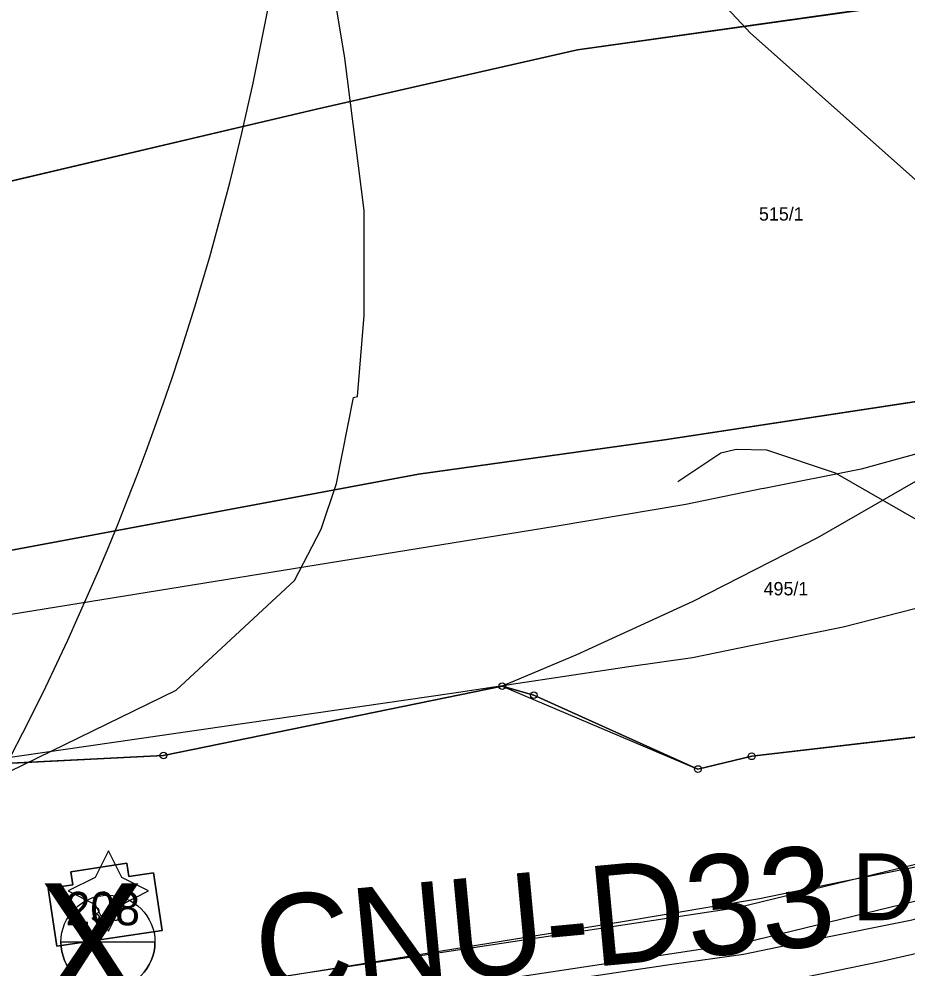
# Model space of a CAD drawing. Extents: x -706130 to -698555, y -971544 to -967260.
# Drawn here: x -703884.7 to -703751.7, y -969740.8 to -969598.7 of the extents above; entities that cross this region are included whole.
import ezdxf

# ---------------------------------------------------------------- set-up
doc = ezdxf.new("R2010")
doc.units = 0
for name, color, linetype in [('Architektonicky cenná stavba S', 7, 'Continuous'), ('BPEJ I-II trida ochrany S', 7, 'Continuous'), ('Docházková izochrona - BUS S', 7, 'Continuous'), ('Docházková izochrona - VLAK N', 7, 'Continuous'), ('Dráha_osa koleje S', 7, 'Continuous'), ('Hluková izofona', 7, 'Continuous'), ('Hranice intravilán', 7, 'Continuous'), ('KN_Budovy', 7, 'Continuous'), ('KN_Budovy_cisla_domovni', 7, 'Continuous'), ('KN_Hranice_parcel', 7, 'Continuous'), ('KN_Parcelni cisla', 7, 'Continuous'), ('KN_Polygon parcely', 7, 'Continuous'), ('KN_POZEMKY_13_ZASTAVENA PLOCHA', 7, 'Continuous'), ('KN_POZEMKY_14_OSTATNI PLOCHA', 7, 'Continuous'), ('KN_POZEMKY_2_ORNA PUDA', 7, 'Continuous'), ('KN_VYUZITI_14_ostatni plocha_dráha', 7, 'Continuous'), ('KN_Značky bodu BP', 7, 'Continuous'), ('KN_Značky budov', 7, 'Continuous'), ('Koridor pro racionalizaci dráhy_N', 7, 'Continuous'), ('Koridor pro racionalizaci dráhy_N_ŠRAFY', 7, 'Continuous'), ('Koridor územní rezervy - doprava drážní R ZAKL', 7, 'Continuous'), ('OP dráhy', 7, 'Continuous'), ('Plochy doprava drážní R', 7, 'Continuous'), ('Plochy doprava drážní S', 7, 'Continuous'), ('Plochy zemědělské všeobecné CELEK S', 7, 'Continuous'), ('Regulační bloky v krajině S', 7, 'Continuous'), ('Regulační bloky zastavěné S', 7, 'Continuous'), ('Regulační kódy zastavěné S', 7, 'Continuous'), ('VÝŠKOPIS_vrstevnice doplňková', 7, 'Continuous'), ('VÝŠKOPIS_vrstevnice hlavní', 7, 'Continuous'), ('Zastavene uzemi N', 7, 'Continuous'), ('Zastavene uzemi plochy N', 7, 'Continuous'), ('Zastavky VLAK S', 7, 'Continuous'), ('Zastavky VLAK S ke zruseni', 7, 'Continuous'), ('Zábory hodnocené - koridory', 7, 'Continuous'), ('Zábory hodnocené - koridory popis', 7, 'Continuous')]:
    doc.layers.add(name, color=color, linetype=linetype)

msp = doc.modelspace()

# ---------------------------------------------------------------- linework, layer by layer
at = {"layer": 'Architektonicky cenná stavba S'}
msp.add_lwpolyline([(-703871.3, -969723.15), (-703873.3, -969727.15), (-703877.3, -969729.15), (-703873.3, -969731.15), (-703871.3, -969735.15), (-703869.3, -969731.15), (-703865.3, -969729.15), (-703869.3, -969727.15)], close=True, dxfattribs=at)
at = {"layer": 'BPEJ I-II trida ochrany S'}
for p, q in [((-703863.08, -969708.87), (-703812.41, -969698.51)), ((-703812.41, -969698.51), (-703807.68, -969699.85)), ((-703775.09, -969709), (-703693.83, -969699.5)), ((-703807.68, -969699.85), (-703783.12, -969710.9)), ((-703906.51, -969711.07), (-703863.08, -969708.87)), ((-703783.12, -969710.9), (-703775.09, -969709))]:
    msp.add_line(p, q, dxfattribs=at)
at = {"layer": 'Docházková izochrona - BUS S'}
msp.add_arc((-704240.77, -969524.4), 400, 310.6863, 92.9342, dxfattribs=at)
at = {"layer": 'Docházková izochrona - VLAK N'}
msp.add_circle((-704165.45, -969778.77), 800, dxfattribs=at)
at = {"layer": 'Dráha_osa koleje S'}
for points in [[(-703507.85, -969570.84), (-703565.4, -969632.4), (-703580.53, -969647.16), (-703603.21, -969666.72), (-703624.11, -969682.21), (-703649.02, -969697.95), (-703672.38, -969710.86), (-703675.73, -969712.34), (-703692.59, -969719.91), (-703716.38, -969729.05), (-703734.31, -969734.88), (-703755.87, -969739.75), (-703772.79, -969743.24), (-703784.52, -969744.92), (-703848.81, -969754.1), (-703920.53, -969764.54), (-703937.66, -969767.48)], [(-703538.17, -969599.35), (-703574.43, -969634.98), (-703597.19, -969655.15), (-703609.16, -969664.86), (-703623.99, -969676.28), (-703639.09, -969686.03), (-703652.46, -969693.67), (-703669.11, -969702.63), (-703693.52, -969714.2), (-703715.56, -969722.94), (-703735.9, -969729.6), (-703751.35, -969733.57), (-703765.97, -969736.51), (-703776.3, -969738.65), (-703787.04, -969740.13), (-703813.36, -969744.1), (-703881.17, -969753.95), (-703978.09, -969768.4), (-704132.03, -969790.61)], [(-703538.17, -969599.35), (-703576.37, -969631.49), (-703607.14, -969656.57), (-703621.79, -969667.62), (-703632.38, -969675.13), (-703642.83, -969681.95), (-703659.02, -969691.28), (-703676.12, -969699.76), (-703687.73, -969705.37), (-703699.61, -969710.09), (-703725.03, -969718.99), (-703744.86, -969724.46), (-703761.55, -969727.77), (-703773.92, -969730.31), (-703794.71, -969733.82), (-703903.11, -969751.36)]]:
    msp.add_lwpolyline(points, dxfattribs=at)
at = {"layer": 'Hluková izofona'}
msp.add_lwpolyline([(-703748.53, -969686.38), (-703761.39, -969689.69), (-703774.96, -969692.42), (-703783.94, -969694.28), (-703793.46, -969695.59), (-703819.95, -969699.59), (-703887.72, -969709.43), (-703984.62, -969723.88), (-704138.46, -969746.07), (-704205.17, -969756.49), (-704248.81, -969763.25), (-704420.92, -969789.19), (-704546.79, -969808.01), (-704962.75, -969869.03)], dxfattribs=at)
at = {"layer": 'Hranice intravilán'}
msp.add_lwpolyline([(-704019.63, -969733.3), (-703990.45, -969730.22), (-703975.14, -969726.44), (-703968.6, -969724.82), (-703947.45, -969716.66), (-703906.51, -969711.07), (-703863.08, -969708.87), (-703812.41, -969698.51), (-703783.12, -969710.9), (-703775.09, -969709), (-703724.75, -969703.11)], dxfattribs=at)
at = {"layer": 'KN_Budovy'}
msp.add_lwpolyline([(-703876.62, -969728.24), (-703880.33, -969728.8), (-703879.04, -969737.38), (-703863.28, -969735.06), (-703864.55, -969726.43), (-703868.26, -969726.99), (-703868.56, -969725.01), (-703876.92, -969726.26)], close=True, dxfattribs=at)
at = {"layer": 'KN_Hranice_parcel'}
for points in [[(-703506.43, -969544.8), (-703508.57, -969545.07), (-703532.03, -969548.25), (-703550.63, -969556.31), (-703523.79, -969552.24), (-703519.55, -969552.62), (-703518.77, -969554.88), (-703606.67, -969570.8), (-703696.6, -969587.15), (-703744.82, -969595.35), (-703801.12, -969603.31), (-703840.17, -969612.16), (-704002, -969650.32)], [(-703586.39, -969635.14), (-703708.54, -969649.53), (-703788.13, -969661.66), (-703824.91, -969666.8), (-703924.22, -969685.33), (-703972.94, -969697.74), (-703996.49, -969703.73)], [(-703975.14, -969726.44), (-703968.6, -969724.82), (-703947.45, -969716.66), (-703906.51, -969711.07), (-703863.08, -969708.87), (-703812.41, -969698.51), (-703807.68, -969699.85), (-703783.12, -969710.9), (-703775.09, -969709), (-703693.83, -969699.5), (-703653.97, -969679.35), (-703631.86, -969665.04), (-703618.31, -969660.72), (-703598.78, -969646.69), (-703586.39, -969635.14)], [(-703863.28, -969735.06), (-703864.55, -969726.43), (-703868.26, -969726.99), (-703868.56, -969725.01), (-703876.92, -969726.26), (-703876.62, -969728.24), (-703880.33, -969728.8), (-703879.04, -969737.38), (-703863.28, -969735.06)]]:
    msp.add_lwpolyline(points, dxfattribs=at)
at = {"layer": 'KN_Polygon parcely'}
for points in [[(-703739.4, -969538.77), (-703790.45, -969547.2), (-703840.59, -969556), (-703937.53, -969575.6), (-704017.58, -969595.88), (-704004.13, -969642.88), (-704028.34, -969649.21), (-704026.5, -969657.15), (-704002, -969650.32), (-703840.17, -969612.16), (-703801.12, -969603.31), (-703744.82, -969595.35)], [(-703744.82, -969595.35), (-703801.12, -969603.31), (-703840.17, -969612.16), (-704002, -969650.32), (-704026.5, -969657.15), (-704021.57, -969677.05), (-703996.49, -969703.73), (-703972.94, -969697.74), (-703924.22, -969685.33), (-703824.91, -969666.8), (-703788.13, -969661.66), (-703708.54, -969649.53)], [(-703693.83, -969699.5), (-703775.09, -969709), (-703783.12, -969710.9), (-703807.68, -969699.85), (-703812.41, -969698.51), (-703863.08, -969708.87), (-703906.51, -969711.07), (-703947.45, -969716.66), (-703968.6, -969724.82), (-703975.14, -969726.44), (-703990.45, -969730.22), (-704019.63, -969733.3)]]:
    msp.add_lwpolyline(points, dxfattribs=at)
for points in [[(-703653.97, -969679.35), (-703631.86, -969665.04), (-703618.31, -969660.72), (-703598.78, -969646.69), (-703586.39, -969635.14), (-703708.54, -969649.53), (-703788.13, -969661.66), (-703824.91, -969666.8), (-703924.22, -969685.33), (-703972.94, -969697.74), (-703996.49, -969703.73), (-703975.14, -969726.44), (-703968.6, -969724.82), (-703947.45, -969716.66), (-703906.51, -969711.07), (-703863.08, -969708.87), (-703812.41, -969698.51), (-703807.68, -969699.85), (-703783.12, -969710.9), (-703775.09, -969709), (-703693.83, -969699.5)], [(-703863.28, -969735.06), (-703864.55, -969726.43), (-703868.26, -969726.99), (-703868.56, -969725.01), (-703876.92, -969726.26), (-703876.62, -969728.24), (-703880.33, -969728.8), (-703879.04, -969737.38)], [(-703863.28, -969735.06), (-703879.04, -969737.38), (-703880.33, -969728.8), (-703876.62, -969728.24), (-703876.92, -969726.26), (-703868.56, -969725.01), (-703868.26, -969726.99), (-703864.55, -969726.43)]]:
    msp.add_lwpolyline(points, close=True, dxfattribs=at)
at = {"layer": 'KN_POZEMKY_13_ZASTAVENA PLOCHA'}
for p, q in [((-703876.92, -969726.26), (-703868.56, -969725.01)), ((-703868.56, -969725.01), (-703868.26, -969726.99)), ((-703876.62, -969728.24), (-703876.92, -969726.26)), ((-703868.26, -969726.99), (-703864.55, -969726.43)), ((-703864.55, -969726.43), (-703863.28, -969735.06)), ((-703880.33, -969728.8), (-703876.62, -969728.24)), ((-703879.04, -969737.38), (-703880.33, -969728.8)), ((-703863.28, -969735.06), (-703879.04, -969737.38))]:
    msp.add_line(p, q, dxfattribs=at)
at = {"layer": 'KN_POZEMKY_14_OSTATNI PLOCHA'}
for p, q in [((-703863.08, -969708.87), (-703812.41, -969698.51)), ((-703812.41, -969698.51), (-703807.68, -969699.85)), ((-703775.09, -969709), (-703693.83, -969699.5)), ((-703807.68, -969699.85), (-703783.12, -969710.9)), ((-703906.51, -969711.07), (-703863.08, -969708.87)), ((-703783.12, -969710.9), (-703775.09, -969709)), ((-703868.56, -969725.01), (-703876.92, -969726.26)), ((-703868.26, -969726.99), (-703868.56, -969725.01)), ((-703876.92, -969726.26), (-703876.62, -969728.24)), ((-703864.55, -969726.43), (-703868.26, -969726.99)), ((-703863.28, -969735.06), (-703864.55, -969726.43)), ((-703876.62, -969728.24), (-703880.33, -969728.8)), ((-703880.33, -969728.8), (-703879.04, -969737.38)), ((-703879.04, -969737.38), (-703863.28, -969735.06))]:
    msp.add_line(p, q, dxfattribs=at)
at = {"layer": 'KN_POZEMKY_2_ORNA PUDA'}
for p, q in [((-703801.12, -969603.31), (-703744.82, -969595.35)), ((-703744.82, -969595.35), (-703801.12, -969603.31)), ((-703840.17, -969612.16), (-703801.12, -969603.31)), ((-703801.12, -969603.31), (-703840.17, -969612.16)), ((-704002, -969650.32), (-703840.17, -969612.16)), ((-703840.17, -969612.16), (-704002, -969650.32)), ((-703788.13, -969661.66), (-703708.54, -969649.53)), ((-703708.54, -969649.53), (-703788.13, -969661.66)), ((-703824.91, -969666.8), (-703788.13, -969661.66)), ((-703788.13, -969661.66), (-703824.91, -969666.8)), ((-703924.22, -969685.33), (-703824.91, -969666.8)), ((-703824.91, -969666.8), (-703924.22, -969685.33)), ((-703812.41, -969698.51), (-703863.08, -969708.87)), ((-703807.68, -969699.85), (-703812.41, -969698.51)), ((-703693.83, -969699.5), (-703775.09, -969709)), ((-703783.12, -969710.9), (-703807.68, -969699.85)), ((-703863.08, -969708.87), (-703906.51, -969711.07)), ((-703775.09, -969709), (-703783.12, -969710.9))]:
    msp.add_line(p, q, dxfattribs=at)
at = {"layer": 'KN_VYUZITI_14_ostatni plocha_dráha'}
for p, q in [((-703863.08, -969708.87), (-703812.41, -969698.51)), ((-703812.41, -969698.51), (-703807.68, -969699.85)), ((-703775.09, -969709), (-703693.83, -969699.5)), ((-703807.68, -969699.85), (-703783.12, -969710.9)), ((-703906.51, -969711.07), (-703863.08, -969708.87)), ((-703783.12, -969710.9), (-703775.09, -969709)), ((-703868.56, -969725.01), (-703876.92, -969726.26)), ((-703868.26, -969726.99), (-703868.56, -969725.01)), ((-703876.92, -969726.26), (-703876.62, -969728.24)), ((-703864.55, -969726.43), (-703868.26, -969726.99)), ((-703863.28, -969735.06), (-703864.55, -969726.43)), ((-703876.62, -969728.24), (-703880.33, -969728.8)), ((-703880.33, -969728.8), (-703879.04, -969737.38)), ((-703879.04, -969737.38), (-703863.28, -969735.06))]:
    msp.add_line(p, q, dxfattribs=at)
at = {"layer": 'KN_Značky bodu BP'}
for centre, radius in [((-703812.41, -969698.51), 0.5), ((-703812.41, -969698.51), 0.0303), ((-703807.68, -969699.85), 0.5), ((-703807.68, -969699.85), 0.0303), ((-703863.08, -969708.87), 0.5), ((-703863.08, -969708.87), 0.0303), ((-703775.09, -969709), 0.5), ((-703775.09, -969709), 0.0303), ((-703783.12, -969710.9), 0.5), ((-703783.12, -969710.9), 0.0303)]:
    msp.add_circle(centre, radius, dxfattribs=at)
at = {"layer": 'KN_Značky budov'}
msp.add_circle((-703872, -969729.42), 0.175, dxfattribs=at)
at = {"layer": 'Koridor pro racionalizaci dráhy_N'}
msp.add_lwpolyline([(-703586.39, -969635.14), (-703598.78, -969646.69), (-703618.31, -969660.72), (-703631.86, -969665.04), (-703653.97, -969679.35), (-703693.83, -969699.5), (-703775.09, -969709), (-703783.12, -969710.9), (-703807.68, -969699.85), (-703812.41, -969698.51), (-703863.08, -969708.87), (-703906.51, -969711.07), (-703947.45, -969716.66), (-703968.6, -969724.82), (-703975.14, -969726.44)], dxfattribs=at)
at = {"layer": 'Koridor pro racionalizaci dráhy_N_ŠRAFY'}
msp.add_lwpolyline([(-703586.39, -969635.14), (-703598.78, -969646.69), (-703618.31, -969660.72), (-703631.86, -969665.04), (-703653.97, -969679.35), (-703693.83, -969699.5), (-703775.09, -969709), (-703783.12, -969710.9), (-703807.68, -969699.85), (-703812.41, -969698.51), (-703863.08, -969708.87), (-703906.51, -969711.07), (-703947.45, -969716.66), (-703968.6, -969724.82), (-703975.14, -969726.44)], dxfattribs=at)
at = {"layer": 'Koridor územní rezervy - doprava drážní R ZAKL'}
msp.add_lwpolyline([(-703739.91, -969661.76), (-703765.23, -969676.33), (-703783.88, -969685.83), (-703801.39, -969693.87), (-703812.41, -969698.51), (-703863.08, -969708.87), (-703906.51, -969711.07), (-703947.45, -969716.66), (-703940.15, -969773.78), (-703751.14, -969764.96)], dxfattribs=at)
at = {"layer": 'OP dráhy'}
msp.add_lwpolyline([(-703742.94, -969661.68), (-703758.7, -969666.04), (-703773.22, -969668.92), (-703773.25, -969668.92), (-703773.61, -969668.99), (-703784.94, -969671.32), (-703804.5, -969674.62), (-703909.63, -969691.64), (-703950.13, -969693.96), (-703950.63, -969693.99), (-703954.53, -969694.37), (-703955.44, -969694.5), (-703980.57, -969698.2), (-704085.54, -969713.42)], dxfattribs=at)
at = {"layer": 'Plochy doprava drážní R'}
msp.add_lwpolyline([(-703739.91, -969661.76), (-703765.23, -969676.33), (-703783.88, -969685.83), (-703801.39, -969693.87), (-703812.41, -969698.51), (-703863.08, -969708.87), (-703906.51, -969711.07), (-703947.45, -969716.66), (-703940.15, -969773.78), (-703751.14, -969764.96)], dxfattribs=at)
at = {"layer": 'Plochy doprava drážní S'}
for p, q in [((-703812.41, -969698.51), (-703863.08, -969708.87)), ((-703807.68, -969699.85), (-703812.41, -969698.51)), ((-703693.83, -969699.5), (-703775.09, -969709)), ((-703783.12, -969710.9), (-703807.68, -969699.85)), ((-703863.08, -969708.87), (-703906.51, -969711.07)), ((-703775.09, -969709), (-703783.12, -969710.9))]:
    msp.add_line(p, q, dxfattribs=at)
at = {"layer": 'Plochy zemědělské všeobecné CELEK S'}
for p, q in [((-703775.09, -969709), (-703693.83, -969699.5)), ((-703807.68, -969699.85), (-703783.12, -969710.9)), ((-703906.51, -969711.07), (-703863.08, -969708.87)), ((-703783.12, -969710.9), (-703775.09, -969709))]:
    msp.add_line(p, q, dxfattribs=at)
msp.add_lwpolyline([(-703863.08, -969708.87), (-703812.41, -969698.51), (-703807.68, -969699.85)], dxfattribs=at)
at = {"layer": 'Regulační bloky v krajině S'}
for p, q in [((-703863.08, -969708.87), (-703812.41, -969698.51)), ((-703812.41, -969698.51), (-703807.68, -969699.85)), ((-703775.09, -969709), (-703693.83, -969699.5)), ((-703807.68, -969699.85), (-703783.12, -969710.9)), ((-703906.51, -969711.07), (-703863.08, -969708.87)), ((-703783.12, -969710.9), (-703775.09, -969709))]:
    msp.add_line(p, q, dxfattribs=at)
at = {"layer": 'Regulační bloky zastavěné S'}
for p, q in [((-703812.41, -969698.51), (-703863.08, -969708.87)), ((-703807.68, -969699.85), (-703812.41, -969698.51)), ((-703693.83, -969699.5), (-703775.09, -969709)), ((-703783.12, -969710.9), (-703807.68, -969699.85)), ((-703863.08, -969708.87), (-703906.51, -969711.07)), ((-703775.09, -969709), (-703783.12, -969710.9))]:
    msp.add_line(p, q, dxfattribs=at)
at = {"layer": 'VÝŠKOPIS_vrstevnice doplňková'}
for points in [[(-704282.8, -969811.42), (-704193.26, -969798.38), (-704045.64, -969773.9), (-703896.54, -969749.69), (-703777.19, -969731.6), (-703725.38, -969719.01), (-703700.52, -969710.14), (-703669.7, -969697.37), (-703639.74, -969680.79), (-703601.01, -969654.49), (-703578.31, -969635.93), (-703554.02, -969613.35)], [(-704282.03, -969816.71), (-704192.44, -969803.65), (-704044.78, -969779.17), (-703895.71, -969754.96), (-703776.16, -969736.85), (-703723.84, -969724.14), (-703698.6, -969715.12), (-703667.38, -969702.18), (-703636.94, -969685.34), (-703597.82, -969658.77), (-703574.79, -969639.95), (-703550.39, -969617.26)], [(-703786.12, -969667.88), (-703779.71, -969663.6), (-703777.42, -969663.03), (-703772.86, -969663.17), (-703762.58, -969666.6), (-703730.06, -969685.29), (-703712.62, -969692.23), (-703694.91, -969693.32), (-703667.08, -969687.89), (-703635.27, -969672.71), (-703615.19, -969658.07)]]:
    msp.add_lwpolyline(points, dxfattribs=at)
at = {"layer": 'VÝŠKOPIS_vrstevnice hlavní'}
for points in [[(-703791.97, -969582.85), (-703775.28, -969600.83), (-703749.74, -969623.51)], [(-704035.37, -969744.3), (-703976.82, -969738.16), (-703946.09, -969733.1), (-703902.72, -969719.35), (-703861.16, -969699.1), (-703843.48, -969682.72), (-703839.48, -969675.01), (-703837.2, -969668.17), (-703834.63, -969655.33), (-703834.06, -969655.18), (-703833.06, -969643.06), (-703833.06, -969627.36), (-703835.92, -969604.53), (-703839.48, -969583.13)]]:
    msp.add_lwpolyline(points, dxfattribs=at)
at = {"layer": 'Zastavene uzemi N'}
msp.add_lwpolyline([(-703724.75, -969703.11), (-703775.09, -969709), (-703783.12, -969710.9), (-703807.68, -969699.85), (-703812.41, -969698.51), (-703863.08, -969708.87), (-703906.51, -969711.07), (-703947.45, -969716.66), (-703968.6, -969724.82), (-703975.14, -969726.44), (-703990.45, -969730.22), (-704019.63, -969733.3)], dxfattribs=at)
at = {"layer": 'Zastavene uzemi plochy N'}
msp.add_lwpolyline([(-703724.75, -969703.11), (-703775.09, -969709), (-703783.12, -969710.9), (-703807.68, -969699.85), (-703812.41, -969698.51), (-703863.08, -969708.87), (-703906.51, -969711.07), (-703947.45, -969716.66), (-703968.6, -969724.82), (-703975.14, -969726.44), (-703990.45, -969730.22), (-704019.63, -969733.3)], dxfattribs=at)
at = {"layer": 'Zastavky VLAK S'}
msp.add_line((-703864.34, -969736.8), (-703878.41, -969736.8), dxfattribs=at)
msp.add_circle((-703871.37, -969736.8), 7.03, dxfattribs=at)
msp.add_arc((-703871.37, -969736.8), 7.03, 180, 359.9999, dxfattribs=at)
at = {"layer": 'Zábory hodnocené - koridory'}
msp.add_lwpolyline([(-703586.39, -969635.14), (-703598.78, -969646.69), (-703618.31, -969660.72), (-703631.86, -969665.04), (-703653.97, -969679.35), (-703693.83, -969699.5), (-703775.09, -969709), (-703783.12, -969710.9), (-703807.68, -969699.85), (-703812.41, -969698.51), (-703863.08, -969708.87), (-703906.51, -969711.07), (-703947.45, -969716.66), (-703968.6, -969724.82), (-703975.14, -969726.44)], dxfattribs=at)

# ---------------------------------------------------------------- texts
at = {"layer": 'KN_Budovy_cisla_domovni'}
msp.add_text('208', height=5, dxfattribs=at).set_placement((-703877.73, -969734.28))
at = {"layer": 'KN_Parcelni cisla'}
for s, p in [('515/1', (-703774, -969628.85)), ('495/1', (-703773.31, -969684.92)), ('348', (-703873.93, -969733.6))]:
    msp.add_text(s, height=2, dxfattribs=at).set_placement(p)
at = {"layer": 'Regulační kódy zastavěné S'}
msp.add_text('DD', height=10, dxfattribs=at).set_placement((-703760.1, -969733.52))
at = {"layer": 'Zastavky VLAK S ke zruseni'}
msp.add_text('X', height=18, dxfattribs=at).set_placement((-703881.89, -969746.01))
at = {"layer": 'Zábory hodnocené - koridory popis'}
msp.add_text('CNU-D33', height=15, rotation=5.3462, dxfattribs=at).set_placement((-703848.68, -969745.17))

doc.saveas('drawing.dxf')
